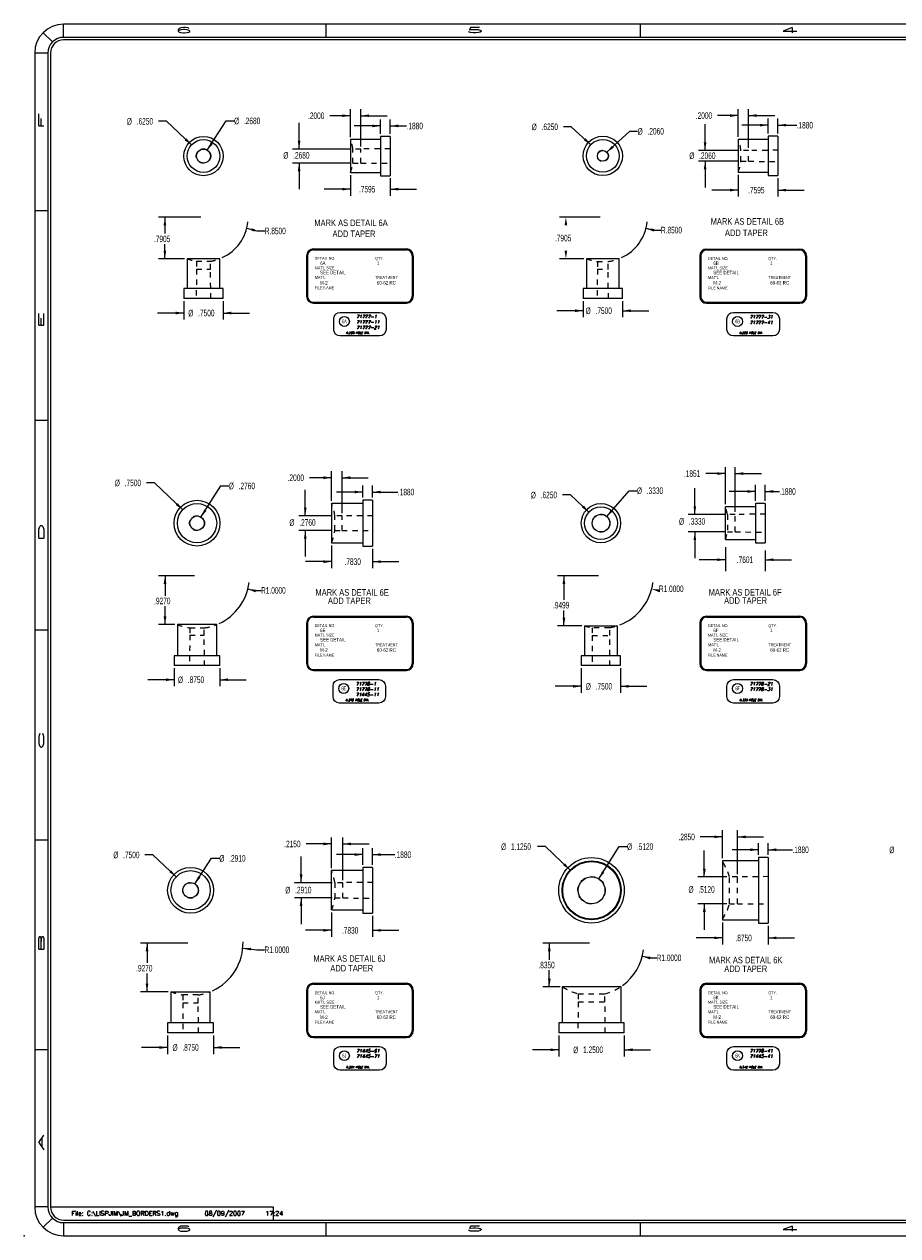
# Model space of a CAD drawing. Header units: inches. Extents: x 220 to 877, y 4 to 174.
# Tile 270 of 656: x 375 to 392, y 63 to 86. Entities that reach past the tile are written whole.
import ezdxf

# ---------------------------------------------------------------- set-up
doc = ezdxf.new("R2010")
doc.units = ezdxf.units.IN
doc.header["$LTSCALE"] = 0.5
doc.header["$MEASUREMENT"] = 0
doc.linetypes.add('HIDDEN', pattern=[0.225, 0.15, -0.075])
for name, color, linetype in [('APP-M-S', 30, 'Continuous'), ('SID-M-D', 42, 'Continuous'), ('SID-M-H', 4, 'HIDDEN'), ('SID-M-M', 233, 'Continuous'), ('SID-M-S', 105, 'Continuous')]:
    doc.layers.add(name, color=color, linetype=linetype)
doc.styles.add('DM_AUTO_PLOT_UPDATE', font='ROMANS.SHX')
doc.styles.add('I', font='ITALIC.SHX')
doc.styles.add('R', font='ROMAND.SHX')
doc.styles.add('SLDTEXTSTYLE0', font='TXT', dxfattribs={"width": 0.595745})

# ---------------------------------------------------------------- blocks, each defined once
blk = doc.blocks.new('*U9')
at = {"layer": 'SID-M-D'}
blk.add_point((-34.75, -0.55), dxfattribs=at)
at = {"layer": 'SID-M-S'}
for p, q in [((0, 22.55), (-34, 22.55)), ((-34, 22.3), (-34, 22.55)), ((-29, 22.55), (-29, 22.3)), ((-23, 22.55), (-23, 22.3)), ((-34.212, 22.212), (-34.389, 22.389)), ((0, 22.3), (-34, 22.3)), ((0, 22.25), (-34, 22.25)), ((-34.3, 22), (-34.55, 22)), ((-34.55, 22), (-34.55, 0)), ((-34.3, 22), (-34.3, 0)), ((-34.25, 22), (-34.25, 0)), ((-34.55, 19), (-34.3, 19)), ((-34.55, 15), (-34.3, 15)), ((-34.55, 11), (-34.3, 11)), ((-34.55, 7), (-34.3, 7)), ((-34.55, 3), (-34.3, 3)), ((-34.3, 0), (-34.55, 0)), ((-34.212, -0.212), (-34.389, -0.389)), ((-34.25, 0), (-30, 0)), ((-30, 0), (-30, -0.25)), ((-34, -0.25), (0, -0.25)), ((-34, -0.3), (0, -0.3)), ((-34, -0.3), (-34, -0.55)), ((-29, -0.3), (-29, -0.55)), ((-23, -0.3), (-23, -0.55)), ((-34, -0.55), (0, -0.55))]:
    blk.add_line(p, q, dxfattribs=at)
for centre, radius, start, end in [((-34, 22), 0.55, 90, 180), ((-34, 22), 0.3, 90, 180), ((-34, 22), 0.25, 90, 180), ((-34, 0), 0.55, 180, 270), ((-34, 0), 0.3, 180, 270), ((-34, 0), 0.25, 180, 270)]:
    blk.add_arc(centre, radius, start, end, dxfattribs=at)
at = {"layer": 'SID-M-D', "style": 'R', "width": 4}
for s, p in [('6', (-31.882, 22.386)), ('5', (-26.327, 22.386)), ('4', (-20.327, 22.386)), ('6', (-31.882, -0.464)), ('5', (-26.327, -0.464)), ('4', (-20.327, -0.464))]:
    blk.add_text(s, height=0.1, dxfattribs=at).set_placement(p)
for s, p in [('F', (-34.374, 20.547)), ('E', (-34.374, 16.743)), ('D', (-34.374, 12.681)), ('C', (-34.374, 8.715)), ('B', (-34.374, 4.846)), ('A', (-34.374, 1.074))]:
    blk.add_text(s, height=0.1, rotation=90, dxfattribs=at).set_placement(p)

msp = doc.modelspace()

# ---------------------------------------------------------------- linework, layer by layer
at = {"layer": 'SID-M-D'}
for p, q in [((381.3221, 84.10731), (380.93032, 84.10731)), ((381.3221, 83.70111), (381.3221, 84.23231)), ((381.52213, 83.52261), (381.52213, 84.23231)), ((381.52213, 84.10731), (382.02213, 84.10731)), ((388.71687, 84.11025), (388.32489, 84.11025)), ((388.71687, 83.70404), (388.71687, 84.23525)), ((388.9169, 83.49454), (388.9169, 84.23525)), ((388.9169, 84.11025), (389.4169, 84.11025)), ((377.81283, 84.00034), (377.66283, 84.00034)), ((378.29245, 83.55201), (377.81283, 84.00034)), ((378.59348, 83.45115), (378.95387, 84.00882)), ((378.95387, 84.00882), (379.10387, 84.00882)), ((380.34432, 83.47261), (380.34432, 83.97261)), ((381.89363, 83.91266), (381.39363, 83.91266)), ((381.89363, 83.76361), (381.89363, 84.03766)), ((382.08163, 83.76361), (382.08163, 84.03766)), ((382.08163, 83.91266), (382.39419, 83.91266)), ((385.5349, 83.89624), (385.3849, 83.89624)), ((385.90616, 83.55352), (385.5349, 83.89624)), ((388.08695, 83.44454), (388.08695, 83.94454)), ((389.2884, 83.92722), (388.7884, 83.92722)), ((389.2884, 83.76654), (389.2884, 84.05222)), ((389.4764, 83.76654), (389.4764, 84.05222)), ((389.4764, 83.92722), (389.83366, 83.92722)), ((386.21195, 83.41088), (386.65041, 83.81)), ((386.65041, 83.81), (386.80041, 83.81)), ((381.321, 83.47261), (380.21932, 83.47261)), ((388.72014, 83.44454), (387.96195, 83.44454)), ((381.321, 83.20461), (380.21932, 83.20461)), ((380.34432, 83.20461), (380.34432, 82.70461)), ((388.72014, 83.23854), (387.96195, 83.23854)), ((388.08695, 83.23854), (388.08695, 82.73854)), ((381.3221, 82.97611), (381.3221, 82.58215)), ((388.71687, 82.97904), (388.71687, 82.56423)), ((381.3221, 82.70715), (380.8221, 82.70715)), ((382.08163, 82.91361), (382.08163, 82.58215)), ((382.08163, 82.70715), (382.58163, 82.70715)), ((389.4764, 82.91654), (389.4764, 82.56423)), ((388.71687, 82.68923), (388.21687, 82.68923)), ((389.4764, 82.68923), (389.9764, 82.68923)), ((378.47075, 82.17193), (377.65939, 82.17193)), ((377.78439, 82.17193), (377.78439, 81.85897)), ((386.08578, 82.17193), (385.30711, 82.17193)), ((379.34423, 81.96128), (379.53919, 81.91141)), ((379.53919, 81.91141), (379.68919, 81.91141)), ((386.95941, 81.96186), (387.09496, 81.92729)), ((387.09496, 81.92729), (387.24496, 81.92729)), ((377.78439, 81.38145), (377.78439, 81.66053)), ((380.61632, 81.56794), (382.39081, 81.56794)), ((380.61632, 81.54919), (382.39081, 81.54919)), ((388.11632, 81.56582), (389.89081, 81.56582)), ((388.11632, 81.54707), (389.89081, 81.54707)), ((378.15825, 81.38145), (377.65939, 81.38145)), ((380.48507, 81.43669), (380.48507, 80.6638)), ((380.50382, 81.43669), (380.50382, 80.6638)), ((382.50331, 81.43669), (382.50331, 80.6638)), ((382.52206, 81.43669), (382.52206, 80.6638)), ((385.77328, 81.38145), (385.30711, 81.38145)), ((387.98507, 81.43457), (387.98507, 80.66168)), ((388.00382, 81.43457), (388.00382, 80.66168)), ((390.00331, 81.43457), (390.00331, 80.66168)), ((390.02206, 81.43457), (390.02206, 80.66168)), ((378.14575, 80.57193), (378.14575, 80.2201)), ((378.89575, 80.57193), (378.89575, 80.2201)), ((380.61632, 80.5513), (382.39081, 80.5513)), ((380.61632, 80.53255), (382.39081, 80.53255)), ((385.76078, 80.38895), (385.26078, 80.38895)), ((385.76078, 80.57193), (385.76078, 80.26395)), ((386.51078, 80.57193), (386.51078, 80.26395)), ((386.51078, 80.38895), (387.01078, 80.38895)), ((388.11632, 80.54918), (389.89081, 80.54918)), ((388.11632, 80.53043), (389.89081, 80.53043)), ((378.14575, 80.3451), (377.64575, 80.3451)), ((378.89575, 80.3451), (379.39575, 80.3451)), ((388.47499, 76.70111), (388.47499, 77.40922)), ((388.66007, 76.55511), (388.66007, 77.40922)), ((380.96354, 77.20511), (380.54143, 77.20511)), ((380.96354, 76.76361), (380.96354, 77.33011)), ((381.16352, 76.52661), (381.16352, 77.33011)), ((381.16352, 77.20511), (381.66352, 77.20511)), ((388.47499, 77.28422), (388.09903, 77.28422)), ((388.66007, 77.28422), (389.16007, 77.28422)), ((377.5834, 77.10603), (377.4334, 77.10603)), ((378.12422, 76.59592), (377.5834, 77.10603)), ((378.4716, 76.45472), (378.85314, 77.04867)), ((378.85314, 77.04867), (379.00314, 77.04867)), ((380.46136, 76.47661), (380.46136, 76.97661)), ((381.55852, 76.9321), (381.05852, 76.9321)), ((381.55852, 76.82611), (381.55852, 77.0571)), ((381.74652, 76.82611), (381.74652, 77.0571)), ((381.74652, 76.9321), (382.22821, 76.9321)), ((386.20974, 76.46457), (386.63634, 76.95807)), ((386.63634, 76.95807), (386.78634, 76.95807)), ((387.89122, 76.50511), (387.89122, 77.00511)), ((389.04707, 76.94303), (388.54707, 76.94303)), ((389.04707, 76.76361), (389.04707, 77.06803)), ((389.23507, 76.76361), (389.23507, 77.06803)), ((389.23507, 76.94303), (389.50441, 76.94303)), ((385.51726, 76.87602), (385.36726, 76.87602)), ((385.87097, 76.5503), (385.51726, 76.87602)), ((380.97695, 76.47661), (380.33636, 76.47661)), ((388.46111, 76.50511), (387.76622, 76.50511)), ((380.97695, 76.20061), (380.33636, 76.20061)), ((380.46136, 76.20061), (380.46136, 75.70061)), ((388.46111, 76.17211), (387.76622, 76.17211)), ((387.89122, 76.17211), (387.89122, 75.67211)), ((380.96354, 75.91361), (380.96354, 75.47963)), ((381.74652, 75.85111), (381.74652, 75.47963)), ((388.47499, 75.88091), (388.47499, 75.42155)), ((389.23507, 75.81841), (389.23507, 75.42155)), ((380.96354, 75.60463), (380.46354, 75.60463)), ((381.74652, 75.60463), (382.24652, 75.60463)), ((388.47499, 75.64174), (387.97499, 75.64174)), ((389.23507, 75.64174), (389.73507, 75.64174)), ((378.34701, 75.33193), (377.662, 75.33193)), ((377.787, 75.33193), (377.787, 74.95597)), ((386.05085, 75.33193), (385.26933, 75.33193)), ((385.39433, 75.33193), (385.39433, 74.87493)), ((379.36568, 75.08356), (379.4685, 75.0572)), ((387.06985, 75.08484), (387.05614, 75.08833)), ((379.4685, 75.0572), (379.6185, 75.0572)), ((377.787, 74.4049), (377.787, 74.75753)), ((385.39433, 74.38201), (385.39433, 74.67649)), ((377.97201, 74.4049), (377.662, 74.4049)), ((380.48507, 74.43457), (380.48507, 73.66168)), ((380.50382, 74.43457), (380.50382, 73.66168)), ((380.61632, 74.56582), (382.39081, 74.56582)), ((380.61632, 74.54707), (382.39081, 74.54707)), ((382.50331, 74.43457), (382.50331, 73.66168)), ((382.52206, 74.43457), (382.52206, 73.66168)), ((385.73835, 74.38201), (385.26933, 74.38201)), ((387.98507, 74.43457), (387.98507, 73.66168)), ((388.00382, 74.43457), (388.00382, 73.66168)), ((388.11632, 74.56582), (389.89081, 74.56582)), ((388.11632, 74.54707), (389.89081, 74.54707)), ((390.00331, 74.43457), (390.00331, 73.66168)), ((390.02206, 74.43457), (390.02206, 73.66168)), ((377.95951, 73.57193), (377.95951, 73.22849)), ((378.83451, 73.57193), (378.83451, 73.22849)), ((380.61632, 73.54918), (382.39081, 73.54918)), ((380.61632, 73.53043), (382.39081, 73.53043)), ((385.72585, 73.57193), (385.72585, 73.10322)), ((386.47585, 73.57193), (386.47585, 73.10322)), ((388.11632, 73.54918), (389.89081, 73.54918)), ((388.11632, 73.53043), (389.89081, 73.53043)), ((377.95951, 73.35349), (377.45951, 73.35349)), ((378.83451, 73.35349), (379.33451, 73.35349)), ((385.72585, 73.22822), (385.22585, 73.22822)), ((386.47585, 73.22822), (386.97585, 73.22822)), ((388.41753, 69.95111), (388.41753, 70.48231)), ((388.70253, 69.64461), (388.70253, 70.48231)), ((380.96354, 69.76361), (380.96354, 70.34827)), ((381.17852, 69.53411), (381.17852, 70.34827)), ((388.41753, 70.35731), (387.99542, 70.35731)), ((388.70253, 70.35731), (389.20253, 70.35731)), ((389.10453, 70.01361), (389.10453, 70.23676)), ((389.29253, 70.01361), (389.29253, 70.23676)), ((377.55405, 70.01306), (377.40405, 70.01306)), ((378.00089, 69.59486), (377.55405, 70.01306)), ((380.96354, 70.22327), (380.47591, 70.22327)), ((381.55852, 70.01924), (381.05852, 70.01924)), ((381.17852, 70.22327), (381.67852, 70.22327)), ((381.55852, 69.82611), (381.55852, 70.14424)), ((381.74652, 69.82611), (381.74652, 70.14424)), ((381.74652, 70.01924), (382.16862, 70.01924)), ((385.0429, 70.17095), (384.8929, 70.17095)), ((385.51309, 69.72548), (385.0429, 70.17095)), ((386.05832, 69.55493), (386.44816, 70.17095)), ((386.44816, 70.17095), (386.59816, 70.17095)), ((388.0722, 69.59461), (388.0722, 70.09461)), ((389.10453, 70.11176), (388.60453, 70.11176)), ((389.29253, 70.11176), (389.75268, 70.11176)), ((378.35424, 69.46043), (378.67293, 69.94841)), ((378.67293, 69.94841), (378.82293, 69.94841)), ((380.38182, 69.48411), (380.38182, 69.98411)), ((388.49921, 69.59461), (387.9472, 69.59461)), ((380.97587, 69.48411), (380.25682, 69.48411)), ((380.97587, 69.19311), (380.25682, 69.19311)), ((380.38182, 69.19311), (380.38182, 68.69311)), ((388.49921, 69.08261), (387.9472, 69.08261)), ((388.0722, 69.08261), (388.0722, 68.58261)), ((380.96354, 68.91361), (380.96354, 68.4507)), ((381.74652, 68.85111), (381.74652, 68.4507)), ((388.41753, 68.72611), (388.41753, 68.30642)), ((389.29253, 68.66361), (389.29253, 68.30642)), ((380.96354, 68.5757), (380.46354, 68.5757)), ((381.74652, 68.5757), (382.24652, 68.5757)), ((388.41753, 68.43142), (387.91753, 68.43142)), ((389.29253, 68.43142), (389.79253, 68.43142)), ((378.22468, 68.33193), (377.31848, 68.33193)), ((377.44348, 68.33193), (377.44348, 67.95292)), ((379.2697, 68.23223), (379.53598, 68.20555)), ((379.53598, 68.20555), (379.68598, 68.20555)), ((385.88368, 68.33193), (384.9904, 68.33193)), ((385.1154, 68.33193), (385.1154, 68.01353)), ((386.89004, 68.08336), (387.01354, 68.05167)), ((387.01354, 68.05167), (387.16354, 68.05167)), ((377.44348, 67.4049), (377.44348, 67.75448)), ((385.1154, 67.49693), (385.1154, 67.81509)), ((380.61632, 67.56582), (382.39081, 67.56582)), ((380.61632, 67.54707), (382.39081, 67.54707)), ((385.32118, 67.49693), (384.9904, 67.49693)), ((388.11632, 67.56582), (389.89081, 67.56582)), ((388.11632, 67.54707), (389.89081, 67.54707)), ((377.84968, 67.4049), (377.31848, 67.4049)), ((380.48507, 67.43457), (380.48507, 66.66168)), ((380.50382, 67.43457), (380.50382, 66.66168)), ((382.50331, 67.43457), (382.50331, 66.66168)), ((382.52206, 67.43457), (382.52206, 66.66168)), ((387.98507, 67.43457), (387.98507, 66.66168)), ((388.00382, 67.43457), (388.00382, 66.66168)), ((390.00331, 67.43457), (390.00331, 66.66168)), ((390.02206, 67.43457), (390.02206, 66.66168)), ((377.83718, 66.57193), (377.83718, 66.21658)), ((378.71218, 66.57193), (378.71218, 66.21658)), ((380.61632, 66.54918), (382.39081, 66.54918)), ((380.61632, 66.53043), (382.39081, 66.53043)), ((385.29643, 66.57193), (385.29643, 66.17265)), ((386.54643, 66.57193), (386.54643, 66.17265)), ((388.11632, 66.54918), (389.89081, 66.54918)), ((388.11632, 66.53043), (389.89081, 66.53043)), ((377.83718, 66.34158), (377.33718, 66.34158)), ((378.71218, 66.34158), (379.21218, 66.34158)), ((385.29643, 66.29765), (384.79643, 66.29765)), ((386.54643, 66.29765), (387.04643, 66.29765))]:
    msp.add_line(p, q, dxfattribs=at)
for centre, radius, start, end in [((378.52075, 82.17193), 0.85, 294.937039, 354.017348), ((386.13578, 82.17193), 0.85, 294.937039, 354.057722), ((380.61632, 81.43669), 0.13125, 90, 180), ((380.61632, 81.43669), 0.1125, 90, 180), ((382.39081, 81.43669), 0.13125, 0, 90), ((382.39081, 81.43669), 0.1125, 0, 90), ((388.11632, 81.43457), 0.13125, 90, 180), ((388.11632, 81.43457), 0.1125, 90, 180), ((389.89081, 81.43457), 0.13125, 0, 90), ((389.89081, 81.43457), 0.1125, 0, 90), ((380.61632, 80.6638), 0.13125, 180, 270), ((380.61632, 80.6638), 0.1125, 180, 270), ((382.39081, 80.6638), 0.1125, 270, 0), ((382.39081, 80.6638), 0.13125, 270, 0), ((388.11632, 80.66168), 0.13125, 180, 270), ((388.11632, 80.66168), 0.1125, 180, 270), ((389.89081, 80.66168), 0.1125, 270, 0), ((389.89081, 80.66168), 0.13125, 270, 0), ((378.39701, 75.33193), 1, 294.886718, 352.744136), ((386.10085, 75.33193), 1, 291.072362, 352.819682), ((380.61632, 74.43457), 0.13125, 90, 180), ((380.61632, 74.43457), 0.1125, 90, 180), ((382.39081, 74.43457), 0.13125, 0, 90), ((382.39081, 74.43457), 0.1125, 0, 90), ((388.11632, 74.43457), 0.13125, 90, 180), ((388.11632, 74.43457), 0.1125, 90, 180), ((389.89081, 74.43457), 0.13125, 0, 90), ((389.89081, 74.43457), 0.1125, 0, 90), ((380.61632, 73.66168), 0.13125, 180, 270), ((380.61632, 73.66168), 0.1125, 180, 270), ((382.39081, 73.66168), 0.1125, 270, 0), ((382.39081, 73.66168), 0.13125, 270, 0), ((388.11632, 73.66168), 0.13125, 180, 270), ((388.11632, 73.66168), 0.1125, 180, 270), ((389.89081, 73.66168), 0.1125, 270, 0), ((389.89081, 73.66168), 0.13125, 270, 0), ((378.27468, 68.33193), 1, 294.886718, 1.403204), ((385.92143, 68.33193), 1, 306.246567, 352.732407), ((380.61632, 67.43457), 0.13125, 90, 180), ((380.61632, 67.43457), 0.1125, 90, 180), ((382.39081, 67.43457), 0.13125, 0, 90), ((382.39081, 67.43457), 0.1125, 0, 90), ((388.11632, 67.43457), 0.13125, 90, 180), ((388.11632, 67.43457), 0.1125, 90, 180), ((389.89081, 67.43457), 0.13125, 0, 90), ((389.89081, 67.43457), 0.1125, 0, 90), ((380.61632, 66.66168), 0.13125, 180, 270), ((380.61632, 66.66168), 0.1125, 180, 270), ((382.39081, 66.66168), 0.1125, 270, 0), ((382.39081, 66.66168), 0.13125, 270, 0), ((388.11632, 66.66168), 0.13125, 180, 270), ((388.11632, 66.66168), 0.1125, 180, 270), ((389.89081, 66.66168), 0.1125, 270, 0), ((389.89081, 66.66168), 0.13125, 270, 0)]:
    msp.add_arc(centre, radius, start, end, dxfattribs=at)
for points in [[(381.3221, 84.10731), (381.1661, 84.13331), (381.1661, 84.08131)], [(381.52213, 84.10731), (381.67813, 84.08131), (381.67813, 84.13331)], [(388.71687, 84.11025), (388.56087, 84.13625), (388.56087, 84.08425)], [(388.9169, 84.11025), (389.0729, 84.08425), (389.0729, 84.13625)], [(381.89363, 83.91266), (381.73763, 83.93866), (381.73763, 83.88666)], [(382.08163, 83.91266), (382.23763, 83.88666), (382.23763, 83.93866)], [(389.2884, 83.92722), (389.1324, 83.95322), (389.1324, 83.90122)], [(389.4764, 83.92722), (389.6324, 83.90122), (389.6324, 83.95322)], [(378.29245, 83.55201), (378.19625, 83.67753), (378.16074, 83.63954)], [(380.34432, 83.47261), (380.37032, 83.62861), (380.31832, 83.62861)], [(385.90616, 83.55352), (385.80917, 83.67844), (385.7739, 83.64023)], [(378.59348, 83.45115), (378.69999, 83.56806), (378.65631, 83.59628)], [(386.21195, 83.41088), (386.34482, 83.49666), (386.30981, 83.53512)], [(388.08695, 83.44454), (388.11295, 83.60054), (388.06095, 83.60054)], [(380.34432, 83.20461), (380.31832, 83.04861), (380.37032, 83.04861)], [(388.08695, 83.23854), (388.06095, 83.08254), (388.11295, 83.08254)], [(381.3221, 82.70715), (381.1661, 82.73315), (381.1661, 82.68115)], [(382.08163, 82.70715), (382.23763, 82.68115), (382.23763, 82.73315)], [(388.71687, 82.68923), (388.56087, 82.71523), (388.56087, 82.66323)], [(389.4764, 82.68923), (389.6324, 82.66323), (389.6324, 82.71523)], [(377.78439, 82.17193), (377.75839, 82.01593), (377.81039, 82.01593)], [(385.43211, 82.17193), (385.40611, 82.01593), (385.45811, 82.01593)], [(379.34423, 81.96128), (379.48892, 81.89743), (379.50181, 81.94781)], [(386.95941, 81.96186), (387.10415, 81.89811), (387.117, 81.9485)], [(377.78439, 81.38145), (377.81039, 81.53745), (377.75839, 81.53745)], [(385.43211, 81.38145), (385.45811, 81.53745), (385.40611, 81.53745)], [(385.76078, 80.38895), (385.60478, 80.41495), (385.60478, 80.36295)], [(386.51078, 80.38895), (386.66678, 80.36295), (386.66678, 80.41495)], [(378.14575, 80.3451), (377.98975, 80.3711), (377.98975, 80.3191)], [(378.89575, 80.3451), (379.05175, 80.3191), (379.05175, 80.3711)], [(380.96354, 77.20511), (380.80754, 77.23111), (380.80754, 77.17911)], [(381.16352, 77.20511), (381.31952, 77.17911), (381.31952, 77.23111)], [(388.47499, 77.28422), (388.31899, 77.31022), (388.31899, 77.25822)], [(388.66007, 77.28422), (388.81607, 77.25822), (388.81607, 77.31022)], [(381.55852, 76.9321), (381.40252, 76.9581), (381.40252, 76.9061)], [(381.74652, 76.9321), (381.90252, 76.9061), (381.90252, 76.9581)], [(389.04707, 76.94303), (388.89107, 76.96903), (388.89107, 76.91703)], [(389.23507, 76.94303), (389.39107, 76.91703), (389.39107, 76.96903)], [(378.12422, 76.59592), (378.02858, 76.72187), (377.9929, 76.68405)], [(378.4716, 76.45472), (378.57779, 76.57191), (378.53404, 76.60002)], [(380.46136, 76.47661), (380.48736, 76.63261), (380.43536, 76.63261)], [(385.87097, 76.5503), (385.77383, 76.6751), (385.73861, 76.63685)], [(386.20974, 76.46457), (386.33143, 76.56558), (386.29209, 76.59959)], [(387.89122, 76.50511), (387.91722, 76.66111), (387.86522, 76.66111)], [(380.46136, 76.20061), (380.43536, 76.04461), (380.48736, 76.04461)], [(387.89122, 76.17211), (387.86522, 76.01611), (387.91722, 76.01611)], [(380.96354, 75.60463), (380.80754, 75.63063), (380.80754, 75.57863)], [(381.74652, 75.60463), (381.90252, 75.57863), (381.90252, 75.63063)], [(388.47499, 75.64174), (388.31899, 75.66774), (388.31899, 75.61574)], [(389.23507, 75.64174), (389.39107, 75.61574), (389.39107, 75.66774)], [(377.787, 75.33193), (377.761, 75.17593), (377.813, 75.17593)], [(385.39433, 75.33193), (385.36833, 75.17593), (385.42033, 75.17593)], [(379.36568, 75.08356), (379.51033, 75.01963), (379.52325, 75.07)], [(387.06985, 75.08484), (387.21458, 75.0211), (387.22743, 75.07148)], [(377.787, 74.4049), (377.813, 74.5609), (377.761, 74.5609)], [(385.39433, 74.38201), (385.42033, 74.53801), (385.36833, 74.53801)], [(377.95951, 73.35349), (377.80351, 73.37949), (377.80351, 73.32749)], [(378.83451, 73.35349), (378.99051, 73.32749), (378.99051, 73.37949)], [(385.72585, 73.22822), (385.56985, 73.25422), (385.56985, 73.20222)], [(386.47585, 73.22822), (386.63185, 73.20222), (386.63185, 73.25422)], [(380.96354, 70.22327), (380.80754, 70.24927), (380.80754, 70.19727)], [(381.17852, 70.22327), (381.33452, 70.19727), (381.33452, 70.24927)], [(388.41753, 70.35731), (388.26153, 70.38331), (388.26153, 70.33131)], [(388.70253, 70.35731), (388.85853, 70.33131), (388.85853, 70.38331)], [(381.55852, 70.01924), (381.40252, 70.04524), (381.40252, 69.99324)], [(381.74652, 70.01924), (381.90252, 69.99324), (381.90252, 70.04524)], [(389.10453, 70.11176), (388.94853, 70.13776), (388.94853, 70.08576)], [(389.29253, 70.11176), (389.44853, 70.08576), (389.44853, 70.13776)], [(385.51309, 69.72548), (385.41773, 69.85164), (385.38196, 69.8139)], [(378.00089, 69.59486), (377.90476, 69.72044), (377.86922, 69.68247)], [(378.35424, 69.46043), (378.46131, 69.57683), (378.41777, 69.60526)], [(380.38182, 69.48411), (380.40782, 69.64011), (380.35582, 69.64011)], [(386.05832, 69.55493), (386.16371, 69.67285), (386.11977, 69.70066)], [(388.0722, 69.59461), (388.0982, 69.75061), (388.0462, 69.75061)], [(380.38182, 69.19311), (380.35582, 69.03711), (380.40782, 69.03711)], [(388.0722, 69.08261), (388.0462, 68.92661), (388.0982, 68.92661)], [(380.96354, 68.5757), (380.80754, 68.6017), (380.80754, 68.5497)], [(381.74652, 68.5757), (381.90252, 68.5497), (381.90252, 68.6017)], [(388.41753, 68.43142), (388.26153, 68.45742), (388.26153, 68.40542)], [(389.29253, 68.43142), (389.44853, 68.40542), (389.44853, 68.45742)], [(377.44348, 68.33193), (377.41748, 68.17593), (377.46948, 68.17593)], [(379.2697, 68.23223), (379.42233, 68.1908), (379.42751, 68.24254)], [(385.1154, 68.33193), (385.0894, 68.17593), (385.1414, 68.17593)], [(386.89004, 68.08336), (387.03468, 68.0194), (387.04761, 68.06977)], [(377.44348, 67.4049), (377.46948, 67.5609), (377.41748, 67.5609)], [(385.1154, 67.49693), (385.1414, 67.65293), (385.0894, 67.65293)], [(377.83718, 66.34158), (377.68118, 66.36758), (377.68118, 66.31558)], [(378.71218, 66.34158), (378.86818, 66.31558), (378.86818, 66.36758)], [(385.29643, 66.29765), (385.14043, 66.32365), (385.14043, 66.27165)], [(386.54643, 66.29765), (386.70243, 66.27165), (386.70243, 66.32365)]]:
    msp.add_solid(points, dxfattribs=at)
at = {"layer": 'SID-M-H'}
for p, q in [((381.371, 83.20461), (381.371, 83.47261)), ((381.52213, 83.47261), (381.371, 83.47261)), ((382.08163, 83.47739), (381.52213, 83.47261)), ((381.52213, 83.20465), (381.52213, 83.47257)), ((388.77014, 83.23854), (388.77014, 83.44454)), ((388.9169, 83.44454), (388.77014, 83.44454)), ((389.4764, 83.44832), (388.9169, 83.44454)), ((388.9169, 83.23859), (388.9169, 83.4445)), ((381.371, 83.20461), (381.52213, 83.20461)), ((381.52213, 83.20461), (382.08163, 83.19983)), ((388.77014, 83.23854), (388.9169, 83.23854)), ((388.9169, 83.23854), (389.4764, 83.23476)), ((378.38675, 81.33255), (378.65475, 81.33255)), ((378.38675, 81.33255), (378.38675, 81.18143)), ((378.65475, 81.18143), (378.65475, 81.33255)), ((386.03278, 81.32819), (386.23878, 81.32819)), ((386.03278, 81.32819), (386.0328, 81.18143)), ((386.2388, 81.18143), (386.23878, 81.32819)), ((378.38675, 81.18143), (378.38197, 80.62193)), ((378.38675, 81.18143), (378.65458, 81.18143)), ((378.65953, 80.62193), (378.65475, 81.18143)), ((386.0328, 81.18143), (386.029, 80.62193)), ((386.0328, 81.18143), (386.23863, 81.18143)), ((386.24256, 80.62193), (386.2388, 81.18143)), ((381.02695, 76.20061), (381.02695, 76.47661)), ((381.16352, 76.47661), (381.02695, 76.47661)), ((381.74652, 76.48114), (381.16352, 76.47661)), ((381.16352, 76.20061), (381.16352, 76.47661)), ((388.51111, 76.50511), (388.51111, 76.17211)), ((388.66007, 76.50511), (388.51111, 76.50511)), ((389.23507, 76.50964), (388.66007, 76.50511)), ((388.66007, 76.17228), (388.66007, 76.50494)), ((381.02695, 76.20061), (381.16352, 76.20061)), ((381.16352, 76.20061), (381.74652, 76.19608)), ((388.51111, 76.17211), (388.66007, 76.17211)), ((388.66007, 76.17211), (389.23507, 76.16758)), ((378.25901, 74.2049), (378.25448, 73.62193)), ((378.25901, 74.34149), (378.53501, 74.34149)), ((378.25901, 74.34149), (378.25901, 74.2049)), ((378.25901, 74.2049), (378.53501, 74.2049)), ((378.53501, 74.2049), (378.53501, 74.34149)), ((378.53954, 73.62193), (378.53501, 74.2049)), ((385.93435, 74.19693), (385.92982, 73.62193)), ((386.26735, 74.34588), (385.93435, 74.34588)), ((385.93435, 74.34588), (385.93435, 74.19693)), ((385.93435, 74.19693), (386.26735, 74.19693)), ((386.26735, 74.19693), (386.26735, 74.34588)), ((386.27188, 73.62193), (386.26735, 74.19693)), ((388.54921, 69.08261), (388.54921, 69.59461)), ((388.70253, 69.59461), (388.54921, 69.59461)), ((389.29253, 69.59914), (388.70253, 69.59461)), ((388.70253, 69.08267), (388.70253, 69.59455)), ((381.02587, 69.48411), (381.02587, 69.19311)), ((381.17852, 69.48411), (381.02587, 69.48411)), ((381.74652, 69.48864), (381.17852, 69.48411)), ((381.17852, 69.19329), (381.17852, 69.48392)), ((381.02587, 69.19311), (381.17852, 69.19311)), ((381.17852, 69.19311), (381.74652, 69.18858)), ((388.54921, 69.08261), (388.70253, 69.08261)), ((388.70253, 69.08261), (389.29253, 69.07808)), ((378.42018, 67.34257), (378.12918, 67.34257)), ((378.12918, 67.34257), (378.12918, 67.18993)), ((378.42018, 67.18993), (378.42018, 67.34257)), ((385.66543, 67.36525), (386.17743, 67.36525)), ((385.66543, 67.36525), (385.66543, 67.21193)), ((386.17743, 67.21193), (386.17743, 67.36525)), ((378.12918, 67.18993), (378.12465, 66.62193)), ((378.12918, 67.18993), (378.42018, 67.18993)), ((378.42471, 66.62193), (378.42018, 67.18993)), ((385.66543, 67.21193), (385.6609, 66.62193)), ((385.66543, 67.21193), (386.17717, 67.21193)), ((386.18196, 66.62193), (386.17743, 67.21193))]:
    msp.add_line(p, q, dxfattribs=at)
for centre, radius in [((378.52075, 83.33861), 0.13878), ((386.13578, 83.34154), 0.10678), ((378.39701, 76.33861), 0.14253), ((386.10085, 76.33861), 0.17103), ((385.92143, 69.33861), 0.26053), ((378.27468, 69.33861), 0.15003)]:
    msp.add_circle(centre, radius, dxfattribs=at)
for centre, radius, start, end in [((380.53163, 83.33861), 0.85, 9.070349, 21.570578), ((387.9264, 83.34154), 0.85, 6.960005, 21.570578), ((380.53163, 83.33861), 0.85, 338.429422, 350.929651), ((387.9264, 83.34154), 0.85, 338.429422, 353.039995), ((378.52075, 82.17193), 0.85, 248.429422, 260.929651), ((378.52075, 82.17193), 0.85, 279.070349, 291.570578), ((386.13578, 82.17193), 0.85, 248.429422, 263.039995), ((386.13578, 82.17193), 0.85, 276.960005, 291.570578), ((380.03652, 76.33861), 1, 7.932131, 22.024313), ((387.52507, 76.33861), 1, 9.584384, 18.209957), ((380.03652, 76.33861), 1, 337.975687, 352.067869), ((387.52507, 76.33861), 1, 341.790043, 350.415616), ((378.39701, 75.33193), 1, 247.975687, 262.067869), ((378.39701, 75.33193), 1, 277.932131, 292.024313), ((386.10085, 75.33193), 1, 251.790043, 260.415616), ((386.10085, 75.33193), 1, 279.584384, 288.209957), ((387.58253, 69.33861), 1, 14.832848, 33.384162), ((380.03652, 69.33861), 1, 8.366234, 22.024313), ((380.03652, 69.33861), 1, 337.975687, 351.633766), ((387.58253, 69.33861), 1, 326.615838, 345.167152), ((385.92143, 68.33193), 1, 236.615838, 255.167152), ((385.92143, 68.33193), 1, 284.832848, 303.384162), ((378.27468, 68.33193), 1, 247.975687, 261.633766), ((378.27468, 68.33193), 1, 278.366234, 292.024313)]:
    msp.add_arc(centre, radius, start, end, dxfattribs=at)
at = {"layer": 'SID-M-M'}
for points in [[(381.00356, 80.03287), (381.00356, 80.23287, -0.41421356), (381.12856, 80.35787), (381.87856, 80.35787, -0.41421356), (382.00356, 80.23287), (382.00356, 80.03287, -0.41421356), (381.87856, 79.90787), (381.12856, 79.90787, -0.41421356)], [(388.50356, 80.03287), (388.50356, 80.23287, -0.41421356), (388.62856, 80.35787), (389.37856, 80.35787, -0.41421356), (389.50356, 80.23287), (389.50356, 80.03287, -0.41421356), (389.37856, 79.90787), (388.62856, 79.90787, -0.41421356)], [(380.99159, 73.03287), (380.99159, 73.23287, -0.41421356), (381.11659, 73.35787), (381.86659, 73.35787, -0.41421356), (381.99159, 73.23287), (381.99159, 73.03287, -0.41421356), (381.86659, 72.90787), (381.11659, 72.90787, -0.41421356)], [(388.50356, 73.03287), (388.50356, 73.23287, -0.41421356), (388.62856, 73.35787), (389.37856, 73.35787, -0.41421356), (389.50356, 73.23287), (389.50356, 73.03287, -0.41421356), (389.37856, 72.90787), (388.62856, 72.90787, -0.41421356)], [(381.00356, 66.03287), (381.00356, 66.23287, -0.41421356), (381.12856, 66.35787), (381.87856, 66.35787, -0.41421356), (382.00356, 66.23287), (382.00356, 66.03287, -0.41421356), (381.87856, 65.90787), (381.12856, 65.90787, -0.41421356)], [(388.50356, 66.03287), (388.50356, 66.23287, -0.41421356), (388.62856, 66.35787), (389.37856, 66.35787, -0.41421356), (389.50356, 66.23287), (389.50356, 66.03287, -0.41421356), (389.37856, 65.90787), (388.62856, 65.90787, -0.41421356)]]:
    msp.add_lwpolyline(points, format="xyb", close=True, dxfattribs=at)
for centre in [(381.20684, 80.18562), (388.70684, 80.18562), (381.19486, 73.18562), (388.70684, 73.18562), (381.20684, 66.18562), (388.70684, 66.18562)]:
    msp.add_circle(centre, 0.09531, dxfattribs=at)
at = {"layer": 'SID-M-S'}
for p, q in [((381.89363, 83.65111), (381.3221, 83.65111)), ((381.3221, 83.65111), (381.3221, 83.02611)), ((382.08163, 83.71361), (381.89363, 83.71361)), ((381.89363, 83.71361), (381.89363, 82.96361)), ((382.08163, 83.71361), (382.08163, 82.96361)), ((389.2884, 83.65404), (388.71687, 83.65404)), ((388.71687, 83.65404), (388.71687, 83.02904)), ((389.4764, 83.71654), (389.2884, 83.71654)), ((389.2884, 83.71654), (389.2884, 82.96654)), ((389.4764, 83.71654), (389.4764, 82.96654)), ((381.3221, 83.02611), (381.89363, 83.02611)), ((381.89363, 82.96361), (382.08163, 82.96361)), ((388.71687, 83.02904), (389.2884, 83.02904)), ((389.2884, 82.96654), (389.4764, 82.96654)), ((378.20825, 81.38145), (378.20825, 80.80993)), ((378.83325, 81.38145), (378.20825, 81.38145)), ((378.83325, 80.80993), (378.83325, 81.38145)), ((385.82328, 81.38145), (385.82328, 80.80993)), ((386.44828, 81.38145), (385.82328, 81.38145)), ((386.44828, 80.80993), (386.44828, 81.38145)), ((378.14575, 80.80993), (378.14575, 80.62193)), ((378.89575, 80.80993), (378.14575, 80.80993)), ((378.89575, 80.62193), (378.14575, 80.62193)), ((378.89575, 80.62193), (378.89575, 80.80993)), ((385.76078, 80.80993), (385.76078, 80.62193)), ((386.51078, 80.80993), (385.76078, 80.80993)), ((386.51078, 80.62193), (385.76078, 80.62193)), ((386.51078, 80.62193), (386.51078, 80.80993)), ((381.55852, 76.71361), (380.96354, 76.71361)), ((380.96354, 76.71361), (380.96354, 75.96361)), ((381.74652, 76.77611), (381.55852, 76.77611)), ((381.55852, 76.77611), (381.55852, 75.90111)), ((381.74652, 76.77611), (381.74652, 75.90111)), ((389.23507, 76.71361), (389.04707, 76.71361)), ((389.04707, 76.71361), (389.04707, 75.96361)), ((389.23507, 76.71361), (389.23507, 75.96361)), ((389.04707, 76.65111), (388.47499, 76.65111)), ((388.47499, 76.02611), (388.47499, 76.65111)), ((388.47499, 76.02611), (389.04707, 76.02611)), ((380.96354, 75.96361), (381.55852, 75.96361)), ((381.55852, 75.90111), (381.74652, 75.90111)), ((389.04707, 75.96361), (389.23507, 75.96361)), ((378.02201, 74.4049), (378.02201, 73.80993)), ((378.77201, 74.4049), (378.02201, 74.4049)), ((378.77201, 73.80993), (378.77201, 74.4049)), ((385.78835, 74.38201), (385.78835, 73.80993)), ((385.78835, 74.38201), (386.41335, 74.38201)), ((386.41335, 73.80993), (386.41335, 74.38201)), ((377.95951, 73.80993), (377.95951, 73.62193)), ((378.83451, 73.80993), (377.95951, 73.80993)), ((378.83451, 73.62193), (378.83451, 73.80993)), ((385.72585, 73.80993), (385.72585, 73.62193)), ((386.47585, 73.80993), (385.72585, 73.80993)), ((386.47585, 73.62193), (386.47585, 73.80993)), ((378.83451, 73.62193), (377.95951, 73.62193)), ((386.47585, 73.62193), (385.72585, 73.62193)), ((381.74652, 69.77611), (381.55852, 69.77611)), ((381.55852, 69.77611), (381.55852, 68.90111)), ((381.74652, 69.77611), (381.74652, 68.90111)), ((389.10453, 69.90111), (388.41753, 69.90111)), ((388.41753, 69.90111), (388.41753, 68.77611)), ((389.29253, 69.96361), (389.10453, 69.96361)), ((389.10453, 69.96361), (389.10453, 68.71361)), ((389.29253, 69.96361), (389.29253, 68.71361)), ((381.55852, 69.71361), (380.96354, 69.71361)), ((380.96354, 68.96361), (380.96354, 69.71361)), ((380.96354, 68.96361), (381.55852, 68.96361)), ((381.55852, 68.90111), (381.74652, 68.90111)), ((388.41753, 68.77611), (389.10453, 68.77611)), ((389.10453, 68.71361), (389.29253, 68.71361)), ((385.35893, 67.49693), (385.35893, 66.80993)), ((386.48393, 67.49693), (385.35893, 67.49693)), ((386.48393, 66.80993), (386.48393, 67.49693)), ((377.89968, 67.4049), (377.89968, 66.80993)), ((377.89968, 67.4049), (378.64968, 67.4049)), ((378.64968, 66.80993), (378.64968, 67.4049)), ((377.83718, 66.80993), (377.83718, 66.62193)), ((378.71218, 66.80993), (377.83718, 66.80993)), ((378.71218, 66.62193), (378.71218, 66.80993)), ((385.29643, 66.80993), (385.29643, 66.62193)), ((386.54643, 66.80993), (385.29643, 66.80993)), ((386.54643, 66.62193), (386.54643, 66.80993)), ((378.71218, 66.62193), (377.83718, 66.62193)), ((386.54643, 66.62193), (385.29643, 66.62193))]:
    msp.add_line(p, q, dxfattribs=at)
for centre, radius in [((378.52075, 83.33861), 0.375), ((378.52075, 83.33861), 0.3125), ((386.13578, 83.34154), 0.375), ((386.13578, 83.34154), 0.3125), ((378.52075, 83.33861), 0.134), ((386.13578, 83.34154), 0.103), ((378.39701, 76.33861), 0.4375), ((378.39701, 76.33861), 0.375), ((386.10085, 76.33861), 0.375), ((378.39701, 76.33861), 0.138), ((386.10085, 76.33861), 0.3125), ((386.10085, 76.33861), 0.1665), ((378.27468, 69.33861), 0.4375), ((385.92143, 69.33861), 0.625), ((385.92143, 69.33861), 0.5625), ((385.92143, 69.33861), 0.55025), ((378.27468, 69.33861), 0.375), ((385.92143, 69.33861), 0.256), ((378.27468, 69.33861), 0.1455)]:
    msp.add_circle(centre, radius, dxfattribs=at)

# ---------------------------------------------------------------- block references
at = {"layer": 'SID-M-D'}
msp.add_blockref('*U9', (409.85171, 63.30167), dxfattribs=at)

# ---------------------------------------------------------------- texts
at = {"layer": 'APP-M-S', "char_height": 0.04, "width": 0.77334, "attachment_point": 1, "style": 'I'}
for s, insert in [('{Ø.268 HOLE DIA.}', (381.24031, 79.98687)), ('{Ø.206 HOLE DIA.}', (388.74031, 79.98687)), ('{Ø.276 HOLE DIA.}', (381.22833, 72.98687)), ('{Ø.333 HOLE DIA.}', (388.74031, 72.98687)), ('{Ø.291 HOLE DIA.}', (381.24031, 65.98687)), ('{Ø.512 HOLE DIA.}', (388.74031, 65.98687))]:
    msp.add_mtext(s, dxfattribs=dict(at, insert=insert))
at = {"layer": 'SID-M-D', "style": 'SLDTEXTSTYLE0', "width": 0.75}
for s, height, p in [('MARK AS DETAIL 6A', 0.125, (380.63444, 82.00239)), ('MARK AS DETAIL 6B', 0.125, (388.19265, 82.02919)), ('ADD TAPER', 0.125, (380.98192, 81.79383)), ('ADD TAPER', 0.125, (388.46543, 81.81097)), ('DETAIL NO.', 0.05625, (380.64098, 81.35959)), ('6A', 0.0675, (380.74368, 81.26263)), ('QTY.', 0.05625, (381.79316, 81.35959)), ('1', 0.0675, (381.82745, 81.26263)), ('DETAIL NO.', 0.05625, (388.14098, 81.35748)), ('6B', 0.0675, (388.24368, 81.26052)), ('QTY.', 0.05625, (389.29316, 81.35748)), ('1', 0.0675, (389.32745, 81.26052)), ("MAT'L SIZE", 0.05625, (380.64098, 81.17951)), ('SEE DETAIL', 0.0675, (380.74368, 81.08503)), ("MAT'L SIZE", 0.05625, (388.14098, 81.1774)), ('SEE DETAIL', 0.0675, (388.24368, 81.08291)), ('FILE NAME', 0.05625, (380.64001, 80.79679)), ("MAT'L", 0.05625, (380.64445, 80.99489)), ('M-2', 0.0675, (380.74368, 80.8891)), ('TREATMENT', 0.05625, (381.79316, 80.99489)), ('60-62 RC', 0.0675, (381.82745, 80.8883)), ('FILE NAME', 0.05625, (388.14001, 80.79467)), ("MAT'L", 0.05625, (388.14445, 80.99277)), ('M-2', 0.0675, (388.24368, 80.88699)), ('TREATMENT', 0.05625, (389.29316, 80.99277)), ('60-62 RC', 0.0675, (389.32745, 80.88618)), ('MARK AS DETAIL 6E', 0.125, (380.65608, 74.95603)), ('MARK AS DETAIL 6F', 0.125, (388.15434, 74.95835)), ('ADD TAPER', 0.125, (380.89321, 74.79627)), ('ADD TAPER', 0.125, (388.44977, 74.80141)), ('DETAIL NO.', 0.05625, (380.64098, 74.35748)), ('QTY.', 0.05625, (381.79316, 74.35748)), ('DETAIL NO.', 0.05625, (388.14098, 74.35748)), ('QTY.', 0.05625, (389.29316, 74.35748)), ("MAT'L SIZE", 0.05625, (380.64098, 74.1774)), ('SEE DETAIL', 0.0675, (380.74368, 74.08291)), ('6E', 0.0675, (380.74368, 74.26052)), ('1', 0.0675, (381.82745, 74.26052)), ("MAT'L SIZE", 0.05625, (388.14098, 74.1774)), ('SEE DETAIL', 0.0675, (388.24368, 74.08291)), ('6F', 0.0675, (388.24368, 74.26052)), ('1', 0.0675, (389.32745, 74.26052)), ("MAT'L", 0.05625, (380.64445, 73.99277)), ('M-2', 0.0675, (380.74368, 73.88699)), ('TREATMENT', 0.05625, (381.79316, 73.99277)), ('60-62 RC', 0.0675, (381.82745, 73.88618)), ("MAT'L", 0.05625, (388.14445, 73.99277)), ('M-2', 0.0675, (388.24368, 73.88699)), ('TREATMENT', 0.05625, (389.29316, 73.99277)), ('60-62 RC', 0.0675, (389.32745, 73.88618)), ('FILE NAME', 0.05625, (380.64001, 73.79467)), ('FILE NAME', 0.05625, (388.14001, 73.79467)), ('MARK AS DETAIL 6J', 0.125, (380.61628, 67.97474)), ('ADD TAPER', 0.125, (380.93945, 67.79097)), ('MARK AS DETAIL 6K', 0.125, (388.1633, 67.94611)), ('ADD TAPER', 0.125, (388.45301, 67.77956)), ('DETAIL NO.', 0.05625, (380.64098, 67.35748)), ("MAT'L SIZE", 0.05625, (380.64098, 67.1774)), ('6J', 0.0675, (380.74368, 67.26052)), ('QTY.', 0.05625, (381.79316, 67.35748)), ('1', 0.0675, (381.82745, 67.26052)), ('DETAIL NO.', 0.05625, (388.14098, 67.35748)), ("MAT'L SIZE", 0.05625, (388.14098, 67.1774)), ('6K', 0.0675, (388.24368, 67.26052)), ('QTY.', 0.05625, (389.29316, 67.35748)), ('1', 0.0675, (389.32745, 67.26052)), ("MAT'L", 0.05625, (380.64445, 66.99277)), ('SEE DETAIL', 0.0675, (380.74368, 67.08291)), ('TREATMENT', 0.05625, (381.79316, 66.99277)), ("MAT'L", 0.05625, (388.14445, 66.99277)), ('SEE DETAIL', 0.0675, (388.24368, 67.08291)), ('TREATMENT', 0.05625, (389.29316, 66.99277)), ('FILE NAME', 0.05625, (380.64001, 66.79467)), ('M-2', 0.0675, (380.74368, 66.88699)), ('60-62 RC', 0.0675, (381.82745, 66.88618)), ('FILE NAME', 0.05625, (388.14001, 66.79467)), ('M-2', 0.0675, (388.24368, 66.88699)), ('60-62 RC', 0.0675, (389.32745, 66.88618))]:
    msp.add_text(s, height=height, dxfattribs=at).set_placement(p)
at = {"layer": 'SID-M-D', "style": 'SLDTEXTSTYLE0'}
for s, insert, char_height, attachment_point in [('{.2000}', (380.5147, 84.16922), 0.125, 1), ('{.2000}', (387.90926, 84.17216), 0.125, 1), ('%%c', (377.05869, 84.0613), 0.125, 1), ('.6250', (377.24721, 84.06321), 0.125, 1), ('%%c', (379.10387, 84.06978), 0.125, 1), ('.2680', (379.29239, 84.07169), 0.125, 1), ('.1880', (382.39419, 83.97457), 0.125, 1), ('%%c', (384.78076, 83.9572), 0.125, 1), ('.6250', (384.96928, 83.95911), 0.125, 1), ('%%c', (386.80041, 83.87096), 0.125, 1), ('.2060', (386.98893, 83.87286), 0.125, 1), ('.1880', (389.83366, 83.98914), 0.125, 1), ('%%c', (380.04225, 83.41311), 0.125, 1), ('.2680', (380.23077, 83.41502), 0.125, 1), ('%%c', (387.78488, 83.40628), 0.125, 1), ('.2060', (387.97339, 83.40819), 0.125, 1), ('.7595', (381.48617, 82.76906), 0.125, 1), ('.7595', (388.90789, 82.75115), 0.125, 1), ('.7905', (377.57658, 81.82167), 0.125, 1), ('R.8500', (379.68919, 81.97332), 0.125, 1), ('.7905', (385.2243, 81.83707), 0.125, 1), ('R.8500', (387.24496, 81.9892), 0.125, 1), ('%%c', (378.23015, 80.40606), 0.125, 1), ('.7500', (378.41867, 80.40797), 0.125, 1), ('%%c', (385.80922, 80.44991), 0.125, 1), ('.7500', (385.99773, 80.45182), 0.125, 1), ('{6A}', (381.2068, 80.22453), 0.075, 2), ('{6B}', (388.7068, 80.22453), 0.075, 2), ('%%c', (376.82926, 77.16699), 0.125, 1), ('.7500', (377.01778, 77.1689), 0.125, 1), ('{.2000}', (380.12581, 77.26703), 0.125, 1), ('.1851', (387.6834, 77.34613), 0.125, 1), ('%%c', (379.00314, 77.10963), 0.125, 1), ('.2760', (379.19166, 77.11154), 0.125, 1), ('.1880', (382.22821, 76.99402), 0.125, 1), ('%%c', (384.76312, 76.93698), 0.125, 1), ('.6250', (384.95164, 76.93889), 0.125, 1), ('%%c', (386.78634, 77.01903), 0.125, 1), ('.3330', (386.97486, 77.02094), 0.125, 1), ('.1880', (389.50441, 77.00494), 0.125, 1), ('%%c', (380.15929, 76.41305), 0.125, 1), ('.2760', (380.3478, 76.41496), 0.125, 1), ('%%c', (387.58915, 76.43236), 0.125, 1), ('.3330', (387.77766, 76.43427), 0.125, 1), ('.7830', (381.21087, 75.66654), 0.125, 1), ('.7601', (388.69111, 75.70366), 0.125, 1), ('R1.0000', (379.6185, 75.11911), 0.125, 1), ('R1.0000', (387.20614, 75.15025), 0.125, 1), ('.9270', (377.57919, 74.91866), 0.125, 1), ('.9499', (385.18652, 74.83762), 0.125, 1), ('%%c', (378.03398, 73.41445), 0.125, 1), ('.8750', (378.22249, 73.41636), 0.125, 1), ('%%c', (385.81235, 73.28918), 0.125, 1), ('.7500', (386.00087, 73.29109), 0.125, 1), ('{6E}', (381.19483, 73.22453), 0.075, 2), ('{6F}', (388.7068, 73.22453), 0.075, 2), ('{.2150}', (380.06028, 70.28519), 0.125, 1), ('%%c', (384.1964, 70.23191), 0.125, 1), ('1.1250', (384.38492, 70.23382), 0.125, 1), ('%%c', (386.59816, 70.23191), 0.125, 1), ('.5120', (386.78667, 70.23382), 0.125, 1), ('.2850', (387.57979, 70.41922), 0.125, 1), ('%%c', (376.79991, 70.07402), 0.125, 1), ('.7500', (376.98842, 70.07593), 0.125, 1), ('%%c', (378.82293, 70.00937), 0.125, 1), ('.2910', (379.01145, 70.01128), 0.125, 1), ('.1880', (382.16862, 70.08116), 0.125, 1), ('.1880', (389.75268, 70.17368), 0.125, 1), ('%%c', (391.60084, 70.17181), 0.125, 1), ('%%c', (380.07975, 69.40463), 0.125, 1), ('.2910', (380.26827, 69.40654), 0.125, 1), ('%%c', (387.77013, 69.41582), 0.125, 1), ('.5120', (387.95865, 69.41773), 0.125, 1), ('.7830', (381.16206, 68.63761), 0.125, 1), ('.8750', (388.66607, 68.49334), 0.125, 1), ('R1.0000', (379.68598, 68.26746), 0.125, 1), ('.9270', (377.23567, 67.91561), 0.125, 1), ('.8350', (384.90758, 67.97623), 0.125, 1), ('R1.0000', (387.16354, 68.11358), 0.125, 1), ('%%c', (377.92926, 66.40254), 0.125, 1), ('.8750', (378.11777, 66.40445), 0.125, 1), ('%%c', (385.57186, 66.35861), 0.125, 1), ('1.2500', (385.76037, 66.36052), 0.125, 1), ('{6J }', (381.2068, 66.22453), 0.075, 2), ('{6K }', (388.7068, 66.22453), 0.075, 2)]:
    msp.add_mtext(s, dxfattribs=dict(at, insert=insert, char_height=char_height, attachment_point=attachment_point))
at = {"layer": 'SID-M-D', "char_height": 0.062, "width": 0.502552, "attachment_point": 1, "style": 'I'}
for s, insert in [('{71777-1\\P71777-11\\P71777-21}', (381.43524, 80.30832)), ('{71777-31\\P71777-41}', (388.93524, 80.30138)), ('{71778-1\\P71778-11\\P71445-11}', (381.42326, 73.30745)), ('{71778-21\\P71778-31}', (388.93524, 73.30618)), ('{71445-61\\P71445-71}', (381.43524, 66.30808)), ('{71778-41\\P71445-41}', (388.93524, 66.30967))]:
    msp.add_mtext(s, dxfattribs=dict(at, insert=insert))
at = {"layer": 'SID-M-S', "style": 'DM_AUTO_PLOT_UPDATE'}
msp.add_text('File: C:\\LISPJIM\\JM_BORDERS1.dwg     08/09/2007     17:24', height=0.0876843, dxfattribs=at).set_placement((376.00172, 63.13546))

doc.saveas('drawing.dxf')
